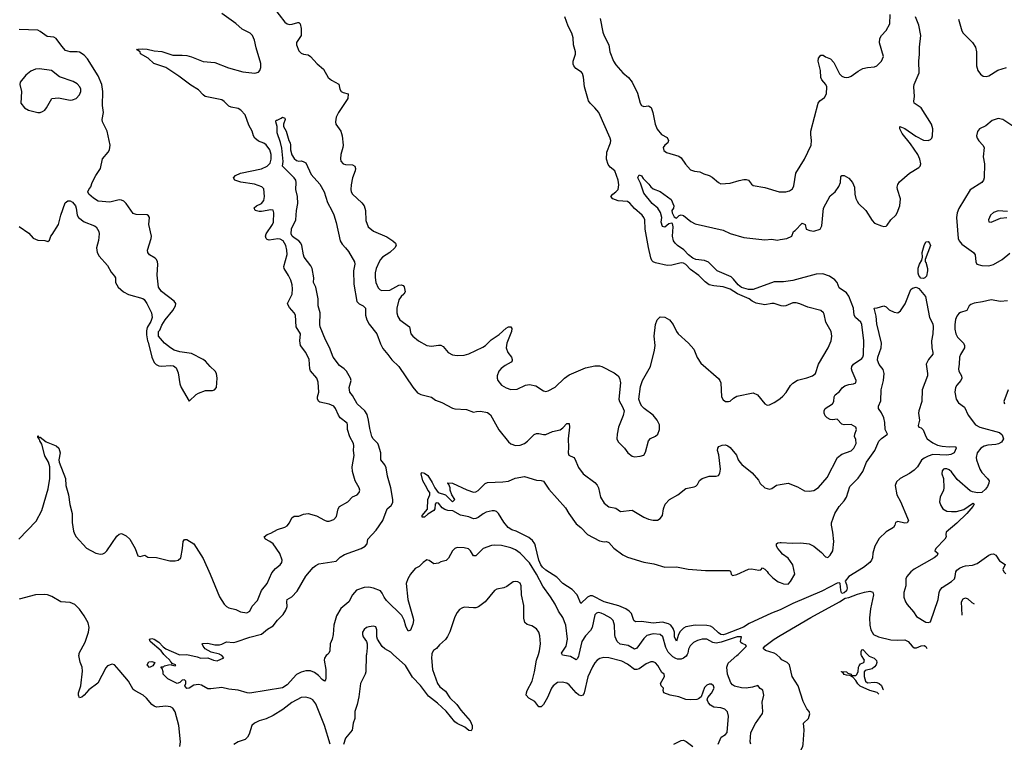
# Model space of a CAD drawing. Header units: inches. Extents: x 1384664 to 1536621, y 460766 to 646467.
# Tile 267 of 488: x 1503476 to 1511923, y 509246 to 515446. Entities that reach past the tile are written whole.
import ezdxf

# ---------------------------------------------------------------- set-up
doc = ezdxf.new("R2010")
doc.units = ezdxf.units.IN
doc.header["$MEASUREMENT"] = 0
for name, color, linetype in [('B5500', 7, 'Continuous'), ('B5501', 7, 'Continuous'), ('B5510', 7, 'Continuous'), ('B5511', 7, 'Continuous')]:
    doc.layers.add(name, color=color, linetype=linetype)

msp = doc.modelspace()

# ---------------------------------------------------------------- linework, layer by layer
at = {"layer": 'B5500', "color": 5}
for points, elevation in [([(1504850.9, 509209.1), (1504855, 509250), (1504840.6, 509390), (1504810, 509507.6), (1504790, 509538.3), (1504770, 509551.1), (1504730, 509556.8), (1504650, 509548.6), (1504630, 509555.1), (1504610, 509569.7), (1504564.2, 509624.2), (1504535.4, 509650), (1504466.5, 509686.5), (1504450, 509699.7), (1504407.8, 509770), (1504330, 509866.4), (1504290, 509909.7), (1504270, 509916.9), (1504230, 509903.5), (1504213.7, 509886.3), (1504146.9, 509753.1), (1504070, 509696.4), (1504030, 509649.8), (1504010, 509633), (1503988.2, 509628.2), (1503978.9, 509650), (1503980.4, 509670), (1503999.2, 509730), (1504015.6, 509855.6), (1504013, 509890), (1503994.2, 509934.2), (1503983.5, 509990), (1503985.2, 510000)], 680), ([(1506116.2, 510000), (1506104.4, 509990), (1506091.3, 509968.7), (1506089.3, 509950), (1506103.5, 509870), (1506103.4, 509796.6), (1506098.7, 509781.3), (1506090, 509772), (1506070, 509785.4), (1506040.3, 509820.3), (1506004.6, 509844.6), (1505970, 509858.2), (1505930, 509859.4), (1505890, 509849.1), (1505851.2, 509828.8), (1505770, 509740.3), (1505730, 509714.4), (1505450, 509667.3), (1505426.6, 509670), (1505350, 509692.4), (1505270, 509701.1), (1505210, 509715.1), (1505115.9, 509704.1), (1505090, 509706), (1505035.9, 509735.9), (1505010, 509740.7), (1504970, 509737.2), (1504930, 509709.3), (1504910, 509706.6), (1504893.2, 509730), (1504901.2, 509750), (1504902, 509770), (1504890, 509782), (1504870, 509778), (1504850, 509758), (1504826, 509750), (1504748, 509790), (1504708, 509830), (1504708, 509850), (1504698, 509878), (1504687.3, 509892.7), (1504710, 509894), (1504718, 509902), (1504751.3, 509911.3), (1504774, 509914), (1504774, 509910), (1504810, 509902), (1504814, 509910), (1504782, 509922), (1504782, 509930), (1504773.4, 509933.4), (1504764.5, 509950), (1504725.4, 509985.4), (1504713.7, 510000)], 660), ([(1504841.9, 510000), (1504850, 509996.5), (1504910, 509998.7), (1504999.5, 509979.5), (1505030, 509968.4), (1505090, 509970.8), (1505138.8, 509950), (1505170, 509944.6), (1505228, 509970), (1505209.2, 509990), (1505193.2, 510000)], 660), ([(1506449.8, 510000), (1506448.4, 509990), (1506445.7, 509850), (1506440.3, 509830), (1506399, 509750), (1506385.1, 509634.9), (1506372.2, 509570), (1506352.2, 509510), (1506350.4, 509449.6), (1506337.3, 509410), (1506328.4, 509350), (1506270, 509281.2), (1506253.7, 509226.3)], 680), ([(1507012.3, 510000), (1507010.2, 509970), (1507016.6, 509870), (1507060.9, 509750), (1507081.7, 509721.7), (1507130, 509684.7), (1507167, 509627), (1507226.2, 509570), (1507261.3, 509521.3), (1507341.3, 509430), (1507358.7, 509390), (1507357.6, 509362.4), (1507350, 509345.2), (1507330, 509346), (1507295.6, 509375.6), (1507230, 509407.6), (1507210, 509422.7), (1507134.6, 509514.6), (1507060.6, 509580.6), (1506981.8, 509641.8), (1506913.8, 509733.8), (1506844.9, 509804.9), (1506785.3, 509905.3), (1506680.6, 510000)], 680), ([(1509469.7, 509230.3), (1509493, 509290), (1509530, 509313.4), (1509546.6, 509330), (1509558, 509470), (1509547.2, 509507.2), (1509527, 509530), (1509490, 509542.7), (1509430, 509547.6), (1509403.3, 509563.3), (1509384.7, 509584.7), (1509374.5, 509610), (1509378.4, 509630), (1509411.2, 509668.8), (1509432.9, 509710), (1509429.5, 509730), (1509410, 509745.6), (1509390, 509744.7), (1509370, 509735.8), (1509350, 509716.3), (1509323.2, 509636.8), (1509300.7, 509619.3), (1509285.9, 509614.1), (1509230, 509610.5), (1509190, 509614.3), (1509130, 509635), (1509056, 509650), (1509002, 509670), (1508997.2, 509690), (1508999, 509710), (1508979, 509730), (1508972.3, 509750), (1509006.6, 509810), (1509005.2, 509830), (1508985.7, 509845.7), (1508950, 509906.3), (1508930, 509926.9), (1508910, 509936.4), (1508890, 509936), (1508850, 509918), (1508790, 509875.2), (1508770, 509869.9), (1508750, 509871.4), (1508690, 509916.8), (1508640.8, 509940.8), (1508530, 509971.3), (1508486.1, 509973.9), (1508453.5, 509966.5), (1508430.3, 509950), (1508411.4, 509928.6), (1508390, 509893), (1508351.3, 509808.7), (1508319, 509670), (1508310, 509649.8), (1508290, 509645.8), (1508270, 509653.2), (1508249, 509670), (1508190, 509740.5), (1508170, 509754.7), (1508130, 509763.1), (1508090, 509758.5), (1508052.9, 509730), (1508038.9, 509710), (1508003.3, 509630), (1507970, 509571.1), (1507950, 509549.7), (1507930, 509551.3), (1507895.1, 509595.1), (1507844, 509624), (1507821.7, 509650), (1507822.7, 509670), (1507830.8, 509690), (1507872, 509770), (1507893.8, 509850), (1507909.8, 509950), (1507926.3, 510000)], 680), ([(1508274.1, 510000), (1508270, 509982.7), (1508258.4, 509961.6), (1508250, 509954.7), (1508201.3, 509981.3), (1508133.3, 509993.3), (1508129.7, 510000)], 660), ([(1509203, 510000), (1509194.7, 509985.3), (1509170, 509966.8), (1509150, 509960.4), (1509120.5, 509960.5), (1509104.5, 509964.5), (1509080.1, 509980.1), (1509060.6, 510000)], 660), ([(1509747.3, 509230), (1509743.6, 509250), (1509750, 509330.7), (1509790, 509408.2), (1509847.5, 509492.5), (1509850.9, 509510), (1509845, 509590), (1509859.6, 509650), (1509852.5, 509692.5), (1509830, 509709), (1509810, 509732.3), (1509762, 509718), (1509710, 509710.8), (1509670, 509713.6), (1509608.6, 509728.6), (1509590, 509738.7), (1509576.1, 509756.1), (1509549.9, 509829.9), (1509542.2, 509890), (1509555, 509925), (1509630, 509989.5), (1509640.7, 510000)], 660), ([(1510000, 509969.4), (1509970, 509998.8), (1509968, 510000)], 640), ([(1506138.5, 509230), (1506090, 509389.6), (1506015.8, 509575.8), (1505990, 509609.6), (1505970, 509621.3), (1505930, 509632.8), (1505890, 509629.7), (1505810, 509588.5), (1505733.9, 509526.1), (1505650, 509476.8), (1505590, 509447.2), (1505529, 509431), (1505489.1, 509410.9), (1505468.7, 509390), (1505444, 509316), (1505430.2, 509289.8), (1505410, 509271.3), (1505350, 509249.6), (1505311.6, 509228.4)], 680), ([(1509089.5, 509230.5), (1509150, 509262), (1509170, 509264.6), (1509192.9, 509252.9), (1509250, 509210.5)], 680)]:
    msp.add_lwpolyline(points, dxfattribs=dict(at, elevation=elevation))
at = {"layer": 'B5500', "color": 5, "elevation": 660}
msp.add_lwpolyline([(1504590, 509888.7), (1504568.7, 509910), (1504584, 509936), (1504610, 509938), (1504634, 509930), (1504616.9, 509903.1)], close=True, dxfattribs=at)
at = {"layer": 'B5501', "color": 5}
for points, elevation in [([(1503469.5, 510990), (1503617.2, 511142.8), (1503664.5, 511235.5), (1503719, 511421), (1503733.7, 511510), (1503734, 511610), (1503723.1, 511650), (1503690, 511703.5), (1503664.2, 511804.2), (1503647.3, 511832.7), (1503645.1, 511845.1), (1503637.2, 511850), (1503639, 511859), (1503630, 511862), (1503630, 511876), (1503641, 511861), (1503650, 511862.8), (1503703.8, 511823.8), (1503790, 511790.5), (1503810.4, 511770), (1503822.4, 511730), (1503812.4, 511670), (1503814.9, 511650), (1503868.1, 511510), (1503871.4, 511448.6), (1503893.2, 511370), (1503905.5, 511285.5), (1503926.4, 511210), (1503926.7, 511133.3), (1503938.3, 511058.3), (1503948.2, 511030), (1503960.9, 511010), (1504050, 510912), (1504130, 510867.6), (1504170, 510860.3), (1504190, 510863.1), (1504207.3, 510872.7), (1504222.4, 510890), (1504310, 511013.4), (1504330, 511033), (1504350, 511036.3), (1504390, 511018.8), (1504420.7, 510990), (1504467.3, 510910), (1504490, 510846), (1504510, 510841), (1504550, 510850.7), (1504576, 510836), (1504650, 510832.4), (1504764.2, 510804.2), (1504810, 510802.3), (1504836, 510810), (1504858, 510830), (1504872.3, 510910), (1504877.2, 510970), (1504890, 510986), (1504910, 510986.8), (1504970.7, 510950), (1505050, 510822), (1505111.2, 510690), (1505190, 510494.9), (1505230, 510432.4), (1505250, 510410.4), (1505270, 510399.5), (1505330, 510386.4), (1505370, 510365.5), (1505423.5, 510356.5), (1505449.8, 510370.2), (1505470, 510414), (1505516.3, 510463.7), (1505550, 510547.9), (1505598, 510610), (1505639.7, 510700.3), (1505670, 510736.4), (1505709.6, 510770), (1505725.6, 510790), (1505726.3, 510810), (1505706.5, 510866.5), (1505650, 510949.2), (1505622.7, 510970), (1505584.5, 510990), (1505574, 511010), (1505599.5, 511030), (1505630, 511041), (1505687.7, 511072.3), (1505750, 511092.8), (1505770, 511103.7), (1505791.8, 511128.2), (1505810, 511171.8), (1505830, 511185.5), (1505870, 511186.5), (1505910, 511203.2), (1505950, 511209.1), (1506023, 511190), (1506090, 511151.6), (1506110, 511144.9), (1506130, 511144.4), (1506170, 511157), (1506195.1, 511184.9), (1506207.8, 511250), (1506220.8, 511270), (1506291.6, 511310), (1506330, 511353.4), (1506370, 511370.5), (1506389.5, 511390), (1506393.3, 511410), (1506388, 511430), (1506354.3, 511490), (1506329.7, 511570), (1506327.6, 511610), (1506345.8, 511705.8), (1506339.2, 511750), (1506342.4, 511790), (1506339.5, 511810), (1506307.1, 511867.1), (1506287.2, 511930), (1506289.3, 511970), (1506284.1, 511984.1), (1506225.4, 512030), (1506210, 512052), (1506186.2, 512110), (1506171.1, 512131.1), (1506130, 512147.2), (1506050, 512165.6), (1506041.6, 512170), (1506029.8, 512189.8), (1506031.1, 512210), (1506043.6, 512250), (1506036.9, 512336.9), (1506024.5, 512370), (1505972, 512432), (1505966, 512450), (1505959.1, 512530), (1505929.6, 512590), (1505886.3, 512650), (1505879.7, 512690), (1505884.5, 512750), (1505848.7, 512810), (1505842, 512910), (1505830.9, 512930.9), (1505790, 512977), (1505778, 512998), (1505774.7, 513010), (1505812.2, 513090), (1505815.8, 513135.8), (1505812.2, 513172.2), (1505801.3, 513210), (1505782.6, 513250), (1505744.2, 513310), (1505742, 513330), (1505769.8, 513430.2), (1505767.8, 513470), (1505757.8, 513510), (1505735.3, 513550), (1505710, 513563.5), (1505690, 513565.2), (1505615.1, 513555.1), (1505599.5, 513559.5), (1505589.3, 513570), (1505585.1, 513590), (1505591.2, 513610), (1505646, 513690), (1505654.2, 513710), (1505657.4, 513790), (1505651.3, 513811.3), (1505630, 513815.6), (1505550, 513799.1), (1505530, 513799.1), (1505496, 513810), (1505488.5, 513831.5), (1505507, 513850), (1505549.7, 513870), (1505570, 513895.5), (1505576.8, 513930), (1505570, 513996), (1505552.7, 514012.7), (1505490, 514036.1), (1505373.5, 514053.5), (1505330, 514066), (1505320.9, 514070), (1505309.3, 514090), (1505326.6, 514110), (1505369.4, 514130), (1505550, 514165.5), (1505600.3, 514190), (1505623.5, 514216.5), (1505634.2, 514250), (1505633.3, 514290), (1505620.5, 514330), (1505590, 514372.9), (1505570, 514387.6), (1505524.4, 514404.4), (1505493.7, 514430), (1505482.2, 514450), (1505470.9, 514490), (1505442.3, 514542.3), (1505411.2, 514630), (1505373.8, 514670), (1505350, 514684.4), (1505290, 514695), (1505270, 514703.9), (1505230, 514745.6), (1505210, 514757.8), (1505067.9, 514787.9), (1505050, 514800.7), (1505010, 514843.6), (1504945.3, 514885.3), (1504842.3, 514962.3), (1504730, 515035.6), (1504625.2, 515070), (1504576.6, 515116.6), (1504513.6, 515153.6), (1504508, 515170), (1504478, 515190), (1504490, 515194.8), (1504530, 515196.4), (1504570, 515193.4), (1504630, 515179.7), (1504694.5, 515174.5), (1504790, 515141.7), (1504870, 515143.2), (1504910, 515138.6), (1504950, 515127.9), (1505050, 515086.7), (1505150, 515080.4), (1505267.6, 515032.4), (1505390, 515000.3), (1505491.8, 514988.2), (1505523.3, 514996.7), (1505535.1, 515010), (1505544, 515036), (1505543.9, 515070), (1505503.8, 515203.8), (1505490.4, 515270), (1505472.1, 515310), (1505452, 515330), (1505383.9, 515363.9), (1505330, 515413.1), (1505210, 515499.8)], 680), ([(1505654.2, 515550), (1505750, 515423.9), (1505770, 515410.2), (1505790, 515405.6), (1505812.6, 515407.4), (1505862, 515422), (1505870, 515422), (1505882, 515410), (1505891.7, 515371.7), (1505890.3, 515310), (1505850.7, 515250), (1505850.8, 515230), (1505870, 515178.8), (1505890, 515159.1), (1505910, 515150.7), (1505950, 515143.8), (1505971.8, 515131.8), (1506027.3, 515067.3), (1506082, 515022), (1506123, 514950), (1506150, 514926.7), (1506213.3, 514893.3), (1506223, 514850), (1506234.8, 514830), (1506250, 514821.6), (1506294, 514810), (1506290.3, 514770), (1506210, 514649.3), (1506192, 514610), (1506186, 514570), (1506188.6, 514548.6), (1506230, 514490.7), (1506243.7, 514450), (1506250.2, 514369.8), (1506248.5, 514350), (1506230.4, 514290), (1506228.3, 514251.7), (1506232.3, 514232.3), (1506251, 514210), (1506270, 514204.6), (1506330, 514201.3), (1506350.4, 514190), (1506357, 514170), (1506353.4, 514150), (1506332.4, 514090), (1506318.5, 514030), (1506316, 513990), (1506319.5, 513970), (1506330.4, 513950), (1506410, 513875.6), (1506431.3, 513850), (1506441.5, 513810), (1506444.4, 513724.4), (1506466, 513670), (1506510, 513632.2), (1506624.3, 513584.3), (1506678, 513550), (1506700.4, 513530), (1506704.9, 513510), (1506693.4, 513490), (1506650.3, 513450), (1506588.8, 513410), (1506570.3, 513390), (1506559.6, 513370), (1506535.3, 513310), (1506526.3, 513273.7), (1506525.7, 513234.3), (1506532.3, 513190), (1506550, 513146.4), (1506567.8, 513127.8), (1506583.5, 513123.5), (1506650, 513126.6), (1506730, 513167.8), (1506750, 513171.1), (1506765.2, 513165.2), (1506774.5, 513154.5), (1506783.6, 513110), (1506772.9, 513090), (1506749.6, 513070.4), (1506730, 513043.6), (1506712.2, 512972.2), (1506711.3, 512930), (1506720.4, 512900.4), (1506738.4, 512870), (1506819.3, 512810), (1506830.3, 512750.3), (1506848.4, 512730), (1506898, 512690), (1506970, 512651.8), (1507010, 512645.3), (1507070, 512654.9), (1507090, 512652.2), (1507110, 512641.3), (1507152.1, 512592.1), (1507190, 512571.7), (1507230, 512565.7), (1507290, 512568.8), (1507330, 512579.5), (1507450, 512636.5), (1507471.5, 512650), (1507520.5, 512699.5), (1507590, 512745.7), (1507650, 512799.3), (1507670, 512810.8), (1507690, 512811.3), (1507697.1, 512797.1), (1507695.3, 512770), (1507655.3, 512670), (1507650.4, 512630.4), (1507663, 512590), (1507694.6, 512550), (1507702.3, 512530), (1507700, 512520), (1507693.4, 512506.6), (1507641.2, 512478.8), (1507606.5, 512453.5), (1507586.4, 512430), (1507571.8, 512390), (1507572, 512370), (1507578.8, 512350), (1507610, 512310.3), (1507650, 512286.5), (1507690, 512274), (1507742.5, 512277.5), (1507816, 512310), (1507850, 512316.5), (1507904, 512304), (1507970, 512261.1), (1507990, 512257.4), (1508010, 512261.7), (1508070, 512293.8), (1508150.4, 512369.6), (1508190, 512397.8), (1508330, 512458.7), (1508410, 512475.8), (1508450, 512477.1), (1508470, 512470.5), (1508575.5, 512415.5), (1508610, 512391.3), (1508622.8, 512370), (1508630.7, 512330), (1508616, 512190), (1508621, 512170), (1508646, 512130), (1508661, 512090), (1508654, 512050), (1508612.4, 511950), (1508601.6, 511890), (1508600.4, 511850), (1508610, 511824), (1508664.9, 511770), (1508694, 511730), (1508730, 511700.7), (1508750, 511695.5), (1508800.1, 511699.9), (1508830, 511710.8), (1508843.8, 511736.2), (1508870, 511833.4), (1508887.6, 511852.4), (1508930, 511874), (1508949.6, 511890), (1508965.6, 511930), (1508965.1, 511970), (1508944.2, 512010), (1508910, 512051.8), (1508832.7, 512110), (1508812.7, 512130), (1508800.9, 512150), (1508789.2, 512190), (1508801.5, 512298.5), (1508819.3, 512350), (1508886.6, 512470), (1508922.9, 512610), (1508927.3, 512650), (1508920.7, 512730), (1508929.6, 512830.4), (1508944, 512870), (1508970, 512898), (1509010, 512894.8), (1509050.7, 512870), (1509082, 512830), (1509110, 512771), (1509124.9, 512750), (1509214.8, 512670), (1509259, 512619), (1509288.6, 512548.6), (1509320.3, 512500.3), (1509470, 512367.3), (1509483, 512350), (1509490.5, 512330), (1509496.3, 512210), (1509510, 512184.9), (1509530, 512170.6), (1509558, 512170), (1509570, 512173.4), (1509601, 512199), (1509630, 512215.5), (1509770, 512244.9), (1509806.4, 512226.4), (1509870, 512151), (1509890, 512138.8), (1509910, 512140.7), (1509950, 512160.5), (1509990, 512186.4), (1510000, 512195.1)], 680), ([(1510000, 512993.1), (1509950, 513009.8), (1509930, 513011.1), (1509870, 512998.3), (1509794, 513014), (1509759, 513030), (1509733.2, 513050), (1509633.1, 513093.1), (1509570, 513134.2), (1509510, 513154.7), (1509430, 513162), (1509390, 513172.7), (1509355.9, 513195.9), (1509301.2, 513250), (1509230, 513303.6), (1509190, 513345.1), (1509170, 513358), (1509150, 513360.3), (1509070, 513339.8), (1509030, 513335.8), (1508930, 513358.7), (1508910, 513367.3), (1508899.7, 513379.7), (1508890, 513402), (1508870.9, 513490.9), (1508841.5, 513650), (1508838.9, 513730), (1508831.1, 513750), (1508816.3, 513770), (1508750, 513826.6), (1508710, 513872.4), (1508690, 513886.2), (1508610, 513892.3), (1508565.6, 513910), (1508546.6, 513930), (1508563.7, 513950), (1508591.8, 513968.2), (1508609.8, 513990), (1508615.8, 514030), (1508609.8, 514069.8), (1508582, 514150), (1508541.6, 514181.6), (1508523.6, 514203.6), (1508509.2, 514249.2), (1508514.5, 514310), (1508543.4, 514390), (1508546.8, 514410), (1508543.1, 514430), (1508444.1, 514650), (1508411.6, 514690), (1508369, 514729), (1508357.2, 514750), (1508320.9, 514870), (1508312.1, 514952.1), (1508303.3, 514983.3), (1508294.8, 514994.8), (1508246.5, 515026.5), (1508229.4, 515049.4), (1508225.2, 515065.2), (1508225.6, 515090), (1508244.4, 515150), (1508244.6, 515170), (1508227.7, 515230), (1508224.3, 515290), (1508212.2, 515330), (1508182.7, 515390), (1508153.8, 515470)], 680), ([(1508455.5, 515455.5), (1508478.2, 515338.2), (1508489.1, 515309.1), (1508531.4, 515231.4), (1508540.3, 515170), (1508570.3, 515090), (1508590, 515058), (1508651.5, 514991.5), (1508699.3, 514950), (1508730.2, 514910.2), (1508776.5, 514816.5), (1508798, 514730), (1508810, 514710.8), (1508830, 514700.5), (1508870, 514707.7), (1508893, 514693), (1508908.4, 514650), (1508928.2, 514550), (1508946.1, 514506.1), (1508981.8, 514461.8), (1509030, 514436), (1509042.8, 514410), (1509036, 514390), (1509010.7, 514369.3), (1508996, 514350), (1509003.4, 514323.4), (1509026.2, 514306.2), (1509130, 514276.4), (1509150, 514261.3), (1509186.9, 514206.9), (1509230, 514159), (1509266.3, 514146.3), (1509310, 514140.3), (1509344.2, 514124.2), (1509390, 514110.3), (1509416.2, 514096.2), (1509470, 514048.4), (1509490, 514039.3), (1509570, 514043.7), (1509650, 514067), (1509690, 514075.3), (1509710, 514074.4), (1509728.4, 514068.4), (1509755.2, 514035.2), (1509770, 514024), (1509870, 514005.5), (1509990.5, 513970.5), (1510000, 513970.1)], 680), ([(1503470, 513670.8), (1503554.2, 513614.2), (1503590.6, 513570.6), (1503630, 513554.8), (1503691.3, 513551.3), (1503718, 513542), (1503730, 513554), (1503742, 513590), (1503755.5, 513604.5), (1503809.3, 513690), (1503829.2, 513770), (1503864.7, 513875.3), (1503890, 513891.3), (1503910, 513891.3), (1503930, 513882), (1503954, 513850), (1503960.7, 513830), (1503967.7, 513770), (1503980.7, 513750), (1504030, 513710.6), (1504118.8, 513678.8), (1504130.8, 513670), (1504144, 513650), (1504153.4, 513630), (1504156.3, 513610), (1504150.6, 513550.6), (1504135.3, 513490), (1504141.3, 513450), (1504158.6, 513418.6), (1504230, 513337.3), (1504260.6, 513280.6), (1504290, 513246), (1504298, 513230), (1504299.1, 513190), (1504320.7, 513150), (1504366.8, 513110), (1504408.6, 513088.6), (1504533, 513053), (1504544.9, 513044.9), (1504567.3, 513010), (1504606, 512930), (1504611, 512890), (1504602, 512858), (1504570, 512806), (1504563.5, 512776.5), (1504563.5, 512743.5), (1504571.3, 512690), (1504578.5, 512678.5), (1504610.8, 512550), (1504630, 512506), (1504646.7, 512486.7), (1504670, 512476.3), (1504693.4, 512473.4), (1504770, 512480.5), (1504795.5, 512475.5), (1504818.4, 512458.4), (1504836.7, 512416.7), (1504850, 512321), (1504862.4, 512290), (1504930, 512174), (1504989, 512230), (1505010, 512240.7), (1505070, 512264.9), (1505130, 512265.5), (1505148, 512270), (1505163.7, 512290), (1505169.6, 512370.4), (1505164.2, 512410), (1505151.9, 512431.9), (1505109.7, 512469.7), (1505070, 512515.1), (1505050, 512529.6), (1504950, 512580.9), (1504850, 512596), (1504802, 512610), (1504769.6, 512629.6), (1504719, 512670), (1504668, 512730), (1504668, 512770), (1504678, 512782), (1504695.5, 512824.5), (1504725.2, 512870), (1504790, 512951), (1504812.7, 512990), (1504816, 513010), (1504801.2, 513030), (1504692.9, 513112.9), (1504666, 513150), (1504654.7, 513254.7), (1504661.6, 513350), (1504658.4, 513370), (1504649.6, 513389.6), (1504639.3, 513399.3), (1504589.4, 513430), (1504576.2, 513450), (1504571.8, 513470), (1504604.5, 513570), (1504606.6, 513590), (1504583.7, 513690), (1504589, 513750), (1504582, 513762), (1504570, 513772), (1504474, 513774), (1504450, 513782.7), (1504389.2, 513870), (1504370, 513889.2), (1504350, 513898), (1504330, 513899.5), (1504250, 513880.9), (1504149.4, 513889.4), (1504110, 513914), (1504069.6, 513949.6), (1504061.2, 513970), (1504069.3, 513990), (1504086.5, 514013.5), (1504098, 514050), (1504129.8, 514110.2), (1504169.7, 514170), (1504187, 514253), (1504235.1, 514310), (1504246.6, 514330), (1504252, 514370), (1504225.4, 514490), (1504186.6, 514570), (1504183.7, 514590), (1504195.1, 514650), (1504186, 514710), (1504189.8, 514830.2), (1504181.1, 514890), (1504150, 514964.2), (1504058.5, 515110), (1504030, 515142.8), (1503990, 515167.5), (1503968.1, 515171.9), (1503910, 515170.8), (1503870, 515183.1), (1503837.9, 515217.9), (1503790, 515286.3), (1503770, 515296), (1503710, 515302.4), (1503650, 515346.3), (1503630, 515355.4), (1503470, 515362.6)], 720), ([(1505193.2, 510000), (1505190, 510002), (1505118.9, 510018.9), (1505067, 510047), (1505049, 510070), (1505042, 510090), (1505045.6, 510094.4), (1505090, 510096.4), (1505150, 510081.3), (1505190, 510082), (1505210, 510087), (1505250, 510108.5), (1505310, 510101.7), (1505333.2, 510106.8), (1505450.9, 510149.1), (1505550, 510175.3), (1505603.1, 510216.9), (1505650, 510244.6), (1505687.4, 510292.6), (1505736.5, 510343.5), (1505760.2, 510379.8), (1505770.9, 510410), (1505766.9, 510453.1), (1505769.6, 510470), (1505810, 510494.6), (1505856.1, 510543.9), (1505930, 510670.4), (1505993.6, 510746.4), (1506015.8, 510764.2), (1506043.3, 510776.7), (1506190, 510801.3), (1506225.8, 510834.2), (1506261.7, 510858.3), (1506405.2, 510910), (1506439.5, 510930), (1506458, 510950), (1506463.7, 510990), (1506534.7, 511065.3), (1506591.2, 511148.8), (1506629, 511250), (1506662.7, 511277.3), (1506677, 511303), (1506678.1, 511330), (1506659.7, 511430), (1506632.1, 511530), (1506619.7, 511599.7), (1506607.8, 511627.8), (1506573.3, 511670), (1506574.9, 511730), (1506555.5, 511795.5), (1506547.8, 511810), (1506509.1, 511850), (1506498.3, 511870), (1506478.6, 511938.6), (1506469, 512010), (1506457.3, 512057.3), (1506437, 512090), (1506371.3, 512150), (1506330, 512222.2), (1506308.4, 512250), (1506303.1, 512290), (1506319.7, 512350), (1506314.3, 512370), (1506279, 512430), (1506260.5, 512450), (1506220.4, 512480.4), (1506165.5, 512550), (1506133.8, 512633.8), (1506099.5, 512699.5), (1506054.7, 512810), (1506050.4, 512830.4), (1506054.1, 512930), (1506037.1, 512990), (1506035.7, 513050), (1506017.5, 513150), (1505997.4, 513190), (1505999.3, 513230), (1505985.9, 513310), (1505974.6, 513334.6), (1505916.9, 513410), (1505909.9, 513430), (1505897.7, 513510), (1505888.7, 513528.7), (1505869.6, 513549.6), (1505830, 513573.7), (1505813.2, 513590), (1505805, 513610), (1505807.9, 513652.1), (1505846.3, 513730), (1505849.7, 513810), (1505861.1, 513870), (1505859.7, 513930), (1505844, 513990), (1505847.1, 514050), (1505843.5, 514070), (1505831.1, 514090), (1505729.8, 514190), (1505735.4, 514230), (1505724.1, 514344.1), (1505713.5, 514393.5), (1505685.4, 514474.6), (1505684.5, 514530), (1505672.7, 514570), (1505675.3, 514584.7), (1505684.7, 514584.7), (1505719.1, 514600.9), (1505730, 514610.8), (1505750, 514602), (1505752.7, 514590), (1505738, 514550), (1505739.3, 514530), (1505761.7, 514490), (1505784.2, 514410), (1505795.3, 514390), (1505800.2, 514370), (1505800.3, 514330), (1505810, 514286.8), (1505830, 514256), (1505850, 514238), (1505870, 514231.3), (1505890, 514234.8), (1505909.2, 514230.8), (1505930, 514217.3), (1505977.3, 514117.3), (1506050, 514035.3), (1506088.9, 513970), (1506118, 513878), (1506154.9, 513810), (1506170, 513771), (1506190, 513704.7), (1506224.2, 513550), (1506241.6, 513521.6), (1506272.2, 513490), (1506296.3, 513456.3), (1506347.4, 513367.4), (1506351.2, 513350), (1506341, 513290), (1506343.8, 513176.2), (1506369.5, 513029.5), (1506388.1, 513008.1), (1506423.8, 512990), (1506442.6, 512970), (1506442.8, 512910), (1506454, 512870), (1506474.2, 512834.2), (1506538.5, 512750), (1506570, 512664), (1506590, 512623.8), (1506634.2, 512574.2), (1506667.7, 512527.7), (1506727.2, 512470), (1506850, 512293), (1506890, 512243.8), (1506918, 512230), (1507008.5, 512208.5), (1507042.6, 512182.6), (1507097.2, 512162.8), (1507190, 512114.4), (1507210, 512108.2), (1507310, 512100.5), (1507370, 512078), (1507394.6, 512085.4), (1507430, 512086), (1507490, 512076.3), (1507516.3, 512056.3), (1507586.4, 511926.4), (1507670, 511824.9), (1507690, 511807.4), (1507730, 511794), (1507770, 511794.9), (1507805.6, 511810), (1507833.3, 511830), (1507890, 511886), (1507910, 511896.4), (1507930, 511897.1), (1507970, 511886), (1507990, 511886.7), (1508047.7, 511912.3), (1508112.9, 511927.1), (1508135.6, 511944.4), (1508170, 511982.8), (1508190, 511982), (1508194, 511950), (1508180.4, 511850), (1508184, 511776), (1508180.7, 511730), (1508186.8, 511710), (1508230, 511690.7), (1508239.5, 511679.5), (1508270, 511604), (1508310, 511550.5), (1508410, 511476.4), (1508430, 511453), (1508441.1, 511430), (1508458.9, 511350), (1508490, 511298.4), (1508530, 511265.7), (1508590, 511253.7), (1508630, 511226.4), (1508730, 511237.1), (1508830, 511178.4), (1508870, 511160.4), (1508910, 511150.7), (1508949.1, 511150.9), (1508970, 511166), (1508990, 511192), (1508998.4, 511250), (1509012.3, 511290), (1509050, 511330.6), (1509121.2, 511370), (1509190, 511424), (1509263.2, 511436.8), (1509277, 511443), (1509290, 511458), (1509307.2, 511492.8), (1509330, 511510.7), (1509390, 511530.6), (1509450, 511530.6), (1509470, 511534.8), (1509483.6, 511556.4), (1509487.6, 511590), (1509473.6, 511713.6), (1509464, 511750), (1509465.2, 511770), (1509474.6, 511785.4), (1509503.1, 511796.9), (1509530, 511798), (1509550, 511791), (1509570, 511776), (1509626.8, 511710), (1509640.5, 511670), (1509653, 511650), (1509670.6, 511630), (1509759.2, 511559.2), (1509814.1, 511494.1), (1509830, 511468), (1509870, 511430.6), (1509910, 511419.1), (1509930, 511424), (1509970, 511452.7), (1510000, 511457.4)], 660), ([(1510000, 513197.1), (1509950, 513196.2), (1509770, 513132), (1509730, 513129.9), (1509668.4, 513148.4), (1509640.7, 513170), (1509600.4, 513220.4), (1509578.7, 513238.7), (1509461.2, 513290), (1509385.5, 513365.5), (1509350, 513378.7), (1509277.4, 513390), (1509250, 513401.3), (1509212.9, 513430), (1509172.7, 513472.7), (1509119.2, 513510), (1509099.7, 513530), (1509086.2, 513550), (1509075.3, 513590), (1509083.1, 513670), (1509076.9, 513696.9), (1509070, 513700.9), (1509044.2, 513695.8), (1509010, 513667), (1508990, 513672.7), (1508979.7, 513710), (1508985.7, 513750), (1508973.2, 513793.2), (1508949.5, 513829.5), (1508903.6, 513870), (1508830, 513958.4), (1508803.5, 514043.5), (1508779.7, 514090), (1508780.7, 514099.3), (1508790, 514116.3), (1508810, 514105.5), (1508824.5, 514084.5), (1508874.6, 514034.6), (1508890, 514010.8), (1508910, 513994.8), (1508970, 513970.8), (1509064.5, 513904.5), (1509087.3, 513850), (1509084, 513830), (1509070.8, 513810), (1509073.4, 513790), (1509090, 513754.8), (1509105.2, 513745.2), (1509110, 513744), (1509132.7, 513767.3), (1509150, 513772.2), (1509170, 513767.4), (1509234, 513714), (1509270, 513695.3), (1509510, 513641.3), (1509570, 513611.7), (1509690, 513576), (1509870, 513558.3), (1509930, 513564.4), (1509975.8, 513555.8), (1510000, 513559.9)], 660), ([(1510000, 510382.2), (1509926.7, 510353.3), (1509734.8, 510265.2), (1509685.4, 510234.6), (1509530, 510173.9), (1509510, 510169.4), (1509490, 510171.7), (1509470, 510185.3), (1509423.9, 510230), (1509401.5, 510241.5), (1509370, 510249.1), (1509270, 510251.7), (1509190, 510235.9), (1509170, 510226.2), (1509143.1, 510196.9), (1509129, 510170), (1509110, 510114), (1509093.7, 510150), (1509093.8, 510190), (1509083, 510223), (1509062.8, 510250), (1509041.8, 510261.8), (1508990, 510277.5), (1508910, 510269.1), (1508810, 510281.8), (1508760.4, 510280.4), (1508746, 510290), (1508724.2, 510350), (1508706.2, 510370), (1508676.1, 510390), (1508616.4, 510416.4), (1508490, 510451.8), (1508390, 510501.4), (1508370, 510501.7), (1508348, 510492), (1508290, 510438.4), (1508258, 510510), (1508216.7, 510556.7), (1508136.1, 510610), (1508083.6, 510663.6), (1507990, 510724.2), (1507962.3, 510750), (1507947.7, 510770), (1507930, 510808.6), (1507902.5, 510930), (1507895.2, 510950), (1507876.3, 510976.3), (1507843.4, 511003.4), (1507736.7, 511056.7), (1507698.4, 511070), (1507667.1, 511090), (1507630, 511135.1), (1507582.6, 511210), (1507566.8, 511226.8), (1507550, 511233.3), (1507530, 511233.5), (1507479, 511221), (1507452.8, 511207.2), (1507410, 511174.5), (1507390, 511166.3), (1507370, 511164.7), (1507330, 511180.7), (1507256.3, 511196.3), (1507193.3, 511233.3), (1507150, 511235.6), (1507124.2, 511244.2), (1507099.3, 511259.3), (1507070, 511296.9), (1507050, 511299.7), (1507040.3, 511290), (1507037.8, 511250), (1507030, 511234.5), (1506976.7, 511203.3), (1506950, 511178.4), (1506930, 511178), (1506930, 511193.4), (1506974.1, 511245.9), (1506978.5, 511330), (1506993.6, 511370), (1506994, 511390), (1506977, 511410), (1506969.5, 511430), (1506933.3, 511490), (1506921.2, 511550), (1506923.2, 511556.8), (1506930, 511561), (1506950, 511554.9), (1506976.5, 511536.5), (1507016, 511476), (1507037.1, 511430), (1507066, 511390), (1507130, 511368), (1507190, 511308.5), (1507208.7, 511330), (1507182, 511370), (1507168, 511410), (1507168, 511430), (1507158, 511458), (1507148.4, 511468.4), (1507150, 511471.3), (1507190, 511470.7), (1507312.1, 511412.1), (1507370, 511393), (1507390, 511395.5), (1507410, 511407.7), (1507470, 511468), (1507490, 511475.3), (1507620.1, 511479.9), (1507670, 511488), (1507726.9, 511513.1), (1507805.8, 511525.8), (1507910, 511495.6), (1507950, 511493.1), (1507970, 511485.7), (1508017, 511417), (1508159.2, 511259.2), (1508188.4, 511208.4), (1508250, 511121.6), (1508290, 511088.5), (1508348.5, 511030), (1508450, 510973.7), (1508490, 510965.3), (1508510, 510968.4), (1508530, 510960.5), (1508572.8, 510912.8), (1508650, 510855.3), (1508690, 510835.8), (1508830, 510792.4), (1508917.7, 510777.7), (1509010, 510748.2), (1509110.4, 510750.4), (1509210, 510730.6), (1509360.7, 510720.7), (1509561.6, 510721.6), (1509575.6, 510715.6), (1509579.3, 510690), (1509590, 510678), (1509630, 510686), (1509730, 510730.3), (1509753.1, 510733.1), (1509817, 510723), (1509833.6, 510726.4), (1509850, 510742), (1509870, 510731.3), (1509890, 510711.3), (1509897.3, 510697.3), (1509938, 510658), (1509983.9, 510623.9), (1510000, 510617.7)], 640), ([(1508129.7, 510000), (1508124.4, 510010), (1508164.6, 510070), (1508175, 510130), (1508161.8, 510250), (1508135.7, 510315.7), (1508098.5, 510370), (1508071.3, 510430), (1508030, 510495.1), (1507964.4, 510584.4), (1507911, 510690), (1507850, 510784.8), (1507769.6, 510870), (1507730, 510897.2), (1507690, 510915.6), (1507610, 510936), (1507550, 510938.9), (1507524.9, 510935.1), (1507452.2, 510907.8), (1507390, 510845.1), (1507370, 510847.3), (1507342.6, 510890), (1507325.7, 510905.7), (1507290, 510915.4), (1507230, 510916.3), (1507210, 510909.5), (1507190.5, 510890), (1507154.6, 510825.4), (1507133.5, 510806.5), (1507090, 510794.3), (1507070, 510783.5), (1507030, 510778), (1506990, 510807.3), (1506970, 510811.5), (1506938, 510790), (1506904.1, 510755.9), (1506870, 510737.2), (1506830, 510689.4), (1506807.2, 510650), (1506791.7, 510608.3), (1506804.6, 510470), (1506851.1, 510310), (1506853.4, 510290), (1506850, 510259), (1506830, 510209.3), (1506810, 510199.3), (1506790, 510242.7), (1506774, 510294), (1506753.5, 510333.5), (1506623.2, 510463.2), (1506604.2, 510490), (1506586.6, 510526.6), (1506570, 510545.6), (1506512, 510570), (1506470, 510577.8), (1506430, 510575.2), (1506364.2, 510550), (1506330.3, 510510), (1506300.3, 510450), (1506230, 510392.8), (1506193.2, 510330), (1506171.4, 510251.4), (1506166.5, 510170), (1506156, 510130), (1506138.6, 510090), (1506137.8, 510030), (1506129.1, 510010.9), (1506116.2, 510000)], 660), ([(1510000, 510886.2), (1509979.3, 510910), (1509969.2, 510930), (1509968.7, 510950), (1509981.5, 510958.5), (1510000, 510960.5)], 640), ([(1507926.3, 510000), (1507936.2, 510030), (1507944.6, 510090), (1507939.1, 510159.1), (1507931.2, 510191.2), (1507910, 510220.4), (1507870, 510245.3), (1507830, 510257.7), (1507810, 510275.1), (1507800.8, 510310), (1507800.7, 510420.7), (1507782, 510510), (1507777.6, 510590), (1507770, 510612.7), (1507750, 510623.7), (1507730, 510627), (1507710, 510622), (1507656, 510584), (1507630, 510571.8), (1507570, 510560.5), (1507550, 510549.6), (1507469.2, 510450.8), (1507412.7, 510407.3), (1507390, 510399.7), (1507370, 510398.9), (1507290, 510405.1), (1507270, 510398.4), (1507250, 510384.5), (1507230, 510360.9), (1507210, 510322.7), (1507167.1, 510192.9), (1507146.9, 510153.1), (1507130, 510129.2), (1507078, 510082), (1507050.8, 510050), (1507026, 510034), (1507012.8, 510007.2), (1507012.3, 510000)], 680), ([(1503985.2, 510000), (1503986.9, 510010), (1504036.1, 510103.9), (1504066.2, 510190), (1504072.4, 510230), (1504063.7, 510270), (1504029.2, 510330), (1503990, 510389.8), (1503950, 510428.9), (1503910, 510446.2), (1503830, 510451.7), (1503750, 510497), (1503714.5, 510510), (1503690, 510513.2), (1503610, 510512.4), (1503470, 510473.5)], 680), ([(1509060.6, 510000), (1509040.5, 510020.5), (1509019.9, 510059.9), (1508993.6, 510150), (1508970, 510171.8), (1508910, 510177.8), (1508857.7, 510162.3), (1508830, 510136.9), (1508770, 510054), (1508750, 510044.5), (1508696.7, 510076.7), (1508626.7, 510086.7), (1508602.2, 510110), (1508584.6, 510150), (1508580.7, 510170), (1508580.3, 510250), (1508568.2, 510290), (1508547.6, 510310), (1508490, 510343.9), (1508465.5, 510354.5), (1508441.5, 510358.5), (1508425.4, 510354.6), (1508410, 510339.3), (1508386.3, 510230), (1508373.5, 510206.5), (1508330, 510160.4), (1508299.8, 510110), (1508274.1, 510000)], 660), ([(1506680.6, 510000), (1506659.3, 510019.3), (1506608.3, 510048.3), (1506586.9, 510066.9), (1506546.6, 510130), (1506540.9, 510150), (1506540.9, 510210), (1506530, 510237.2), (1506510, 510243.7), (1506470, 510237.6), (1506451, 510230), (1506430, 510213.2), (1506417.3, 510190), (1506417.3, 510170), (1506424, 510150), (1506450.4, 510110.4), (1506458, 510090), (1506458, 510058), (1506449.8, 510000)], 680), ([(1504713.7, 510000), (1504689.5, 510030), (1504594.5, 510110), (1504590, 510130.8), (1504610, 510138), (1504630, 510131.3), (1504670, 510105.7), (1504705.3, 510065.3), (1504728.9, 510048.9), (1504841.9, 510000)], 660), ([(1509640.7, 510000), (1509711.6, 510070), (1509703.7, 510083.7), (1509674.5, 510094.5), (1509663.6, 510103.6), (1509660.9, 510110), (1509668.7, 510150), (1509631.3, 510150), (1509495, 510105), (1509450, 510096.9), (1509421.9, 510101.9), (1509370, 510131.6), (1509330, 510129.8), (1509290, 510119.3), (1509258.1, 510101.9), (1509226.9, 510073.1), (1509214.2, 510045.8), (1509208.5, 510010), (1509203, 510000)], 660), ([(1509968, 510000), (1509950, 510010.7), (1509874.1, 510034.1), (1509853.7, 510050), (1509869.1, 510070), (1509948.8, 510131.2), (1510000, 510161.3)], 640)]:
    msp.add_lwpolyline(points, dxfattribs=dict(at, elevation=elevation))
at = {"layer": 'B5501', "color": 5, "elevation": 740}
msp.add_lwpolyline([(1503645.6, 515025.6), (1503610, 515021.3), (1503570, 515004.2), (1503527.7, 514970), (1503481, 514910), (1503476, 514890), (1503490.8, 514830), (1503484.7, 514730), (1503518, 514690), (1503550.7, 514670.7), (1503630, 514650.7), (1503650, 514650.7), (1503670, 514657.3), (1503690, 514670.8), (1503706, 514690), (1503750, 514770.6), (1503810, 514776.4), (1503910, 514754.9), (1503930, 514757.6), (1503960.9, 514770), (1503990, 514800.5), (1504001.1, 514830), (1504000.5, 514850), (1503990.8, 514870.8), (1503970, 514894.5), (1503935.4, 514915.4), (1503817, 514957), (1503749.7, 515009.7)], close=True, dxfattribs=at)
at = {"layer": 'B5510', "color": 5}
for points, elevation in [([(1510846.9, 509659.4), (1510832.7, 509672.7), (1510770, 509691.8), (1510687.9, 509727.9), (1510667.9, 509747.9), (1510650, 509777.6), (1510623.6, 509803.6), (1510599, 509819), (1510570, 509820.7), (1510550, 509828.3), (1510542, 509842), (1510525.2, 509850), (1510525.2, 509854.8), (1510570.2, 509850.2), (1510579.9, 509839.9), (1510610.8, 509830), (1510614, 509814), (1510620.9, 509819.1), (1510650, 509819.5), (1510655.4, 509824.6), (1510669.8, 509850), (1510672.2, 509890), (1510677.6, 509902.4), (1510690, 509918), (1510717, 509930), (1510724.7, 509950), (1510696.8, 509990), (1510696.4, 510000)], 620), ([(1510749.4, 510000), (1510764.2, 509984.2), (1510806.9, 509966.9), (1510827.3, 509947.3), (1510828.4, 509930), (1510822.9, 509910), (1510810, 509892.2), (1510790, 509877.2), (1510730, 509861.5), (1510719.7, 509850), (1510719.7, 509810), (1510731.6, 509770), (1510750, 509756.9), (1510810, 509762.6), (1510830, 509760.2), (1510850, 509751.5), (1510870, 509732.9), (1510882.5, 509702.5), (1510886.3, 509696.7)], 620), ([(1510000, 508886.9), (1510001.6, 508890), (1510019.6, 508950), (1510031.8, 508970), (1510050, 508990.3), (1510110, 509017.8), (1510132.2, 509047.8), (1510140.6, 509070), (1510150.8, 509130), (1510193.5, 509210), (1510199.1, 509230), (1510207, 509350), (1510202, 509410), (1510242.7, 509450), (1510254, 509490), (1510249.2, 509510), (1510230, 509532.3), (1510197.5, 509597.5), (1510155, 509730), (1510103, 509810), (1510080.6, 509910), (1510061.1, 509930), (1510014.9, 509954.9), (1510000, 509969.4)], 640)]:
    msp.add_lwpolyline(points, dxfattribs=dict(at, elevation=elevation))
at = {"layer": 'B5511', "color": 5}
for points, elevation in [([(1510000, 513970.1), (1510050, 513968.2), (1510081.6, 513978.4), (1510105.1, 513994.9), (1510118, 514022), (1510134.5, 514130), (1510207.8, 514250), (1510265.1, 514370), (1510269.7, 514410.3), (1510262.3, 514462.3), (1510263.2, 514490), (1510326, 514730), (1510339.6, 514750), (1510381.1, 514778.9), (1510397, 514810), (1510402, 514870), (1510392.1, 514890), (1510357.2, 514930), (1510348.2, 514950), (1510345.2, 515010), (1510326, 515090), (1510330, 515117.3), (1510350, 515142), (1510370, 515142.8), (1510390, 515127.3), (1510431.7, 515111.7), (1510459.6, 515079.6), (1510510, 514980.7), (1510530, 514962), (1510550, 514953), (1510570, 514950.5), (1510590, 514953), (1510610, 514963), (1510670, 515005.7), (1510710, 515027.4), (1510750, 515037), (1510810, 515041.6), (1510829, 515050), (1510870, 515090.7), (1510887.6, 515130), (1510852.5, 515247.5), (1510854.2, 515285.8), (1510869.2, 515310), (1510910, 515353.4), (1510941.1, 515410), (1510943.1, 515490)], 680), ([(1510000, 513559.9), (1510059, 513570), (1510101.2, 513590), (1510114, 513630), (1510130, 513638), (1510190, 513701), (1510214, 513690), (1510224.7, 513650), (1510256.3, 513636.3), (1510290, 513632.7), (1510342.7, 513650), (1510357.5, 513677.5), (1510372, 513830), (1510430, 513934), (1510471.4, 513968.6), (1510504.9, 514015.1), (1510518, 514050), (1510521, 514099), (1510529.7, 514110.3), (1510550, 514108), (1510590, 514086), (1510620.9, 514050), (1510638, 514010), (1510641.5, 513950), (1510650.7, 513910.7), (1510660.5, 513890), (1510673, 513870), (1510735.3, 513810), (1510790, 513722.8), (1510810, 513701), (1510870, 513676.3), (1510890, 513670.7), (1510910, 513674.8), (1510918, 513682), (1510949.3, 513730), (1510991.5, 513770), (1511004.2, 513790), (1511028, 513850), (1511032.7, 513910), (1511005.8, 513990), (1511004.5, 514010), (1511010, 514032.7), (1511025.5, 514054.5), (1511110, 514129), (1511190, 514177.6), (1511201.3, 514190), (1511206, 514210), (1511197.5, 514250), (1511180.6, 514290), (1511119.7, 514379.7), (1511048, 514470), (1511026, 514510), (1511028, 514530), (1511070, 514512.7), (1511165.8, 514445.8), (1511230, 514413.7), (1511270, 514410.4), (1511290, 514418.4), (1511301.6, 514430), (1511307.8, 514450), (1511309.7, 514510), (1511298.5, 514550), (1511211.5, 514690), (1511149.7, 514729.7), (1511145.8, 514745.8), (1511152.9, 514787.1), (1511147.2, 514870), (1511151.5, 514890), (1511194, 514990), (1511189.2, 515090), (1511196.5, 515150), (1511194.8, 515210), (1511206.6, 515310), (1511190, 515399), (1511161.3, 515470)], 660), ([(1511531, 515450), (1511557.8, 515350), (1511570.3, 515330), (1511650.3, 515250), (1511676.1, 515210), (1511684, 515170), (1511684.5, 515050), (1511697.3, 515010), (1511718.5, 514978.5), (1511741.5, 514961.5), (1511770, 514958), (1511790, 514964.5), (1511866.7, 515013.3), (1511943.5, 515036.5)], 660), ([(1512030, 514509.7), (1511910, 514591.2), (1511870, 514599.7), (1511818.7, 514581.3), (1511765.7, 514534.3), (1511711.6, 514508.4), (1511692.8, 514487.2), (1511685.5, 514450), (1511690.3, 514430), (1511705.6, 514405.6), (1511740.3, 514370), (1511750.3, 514350), (1511742.8, 514270), (1511752.9, 514210), (1511751.5, 514090), (1511745.7, 514070), (1511731.1, 514048.9), (1511630, 513985.4), (1511533.1, 513826.9), (1511520.2, 513790), (1511514.7, 513750), (1511526.7, 513570), (1511535.6, 513550), (1511560.3, 513520.3), (1511659.1, 513450), (1511673.4, 513430), (1511679.1, 513370), (1511687.7, 513350), (1511730, 513336.5), (1511790, 513335.5), (1511830, 513344.7), (1511906, 513390), (1511970, 513443.6)], 660), ([(1511950, 513799.3), (1511870, 513807.3), (1511830, 513793), (1511804.4, 513770), (1511788.2, 513730), (1511791, 513711), (1511810, 513708.2), (1511890, 513743.8), (1511946, 513750)], 680), ([(1510000, 511457.4), (1510068.1, 511468.1), (1510150, 511439.1), (1510210, 511404.9), (1510250, 511402), (1510290, 511408), (1510330, 511433.4), (1510402.6, 511517.4), (1510491.6, 511690), (1510530, 511719.5), (1510610, 511747.2), (1510632.4, 511770), (1510653.3, 511810), (1510650, 511844), (1510639.1, 511870), (1510640.5, 511890), (1510656.3, 511930), (1510649.5, 511950), (1510610, 511972.4), (1510550, 511969.8), (1510530, 511974.7), (1510490, 512019.6), (1510450, 512012), (1510430, 512016.1), (1510403.6, 512030), (1510386.2, 512046.2), (1510376.9, 512070), (1510378.4, 512090), (1510386.6, 512110), (1510450, 512150.8), (1510462, 512170), (1510465.1, 512210), (1510471.8, 512228.2), (1510510, 512256.3), (1510532.1, 512287.9), (1510556.2, 512303.8), (1510590, 512314.9), (1510630, 512320.7), (1510648.7, 512330), (1510652.7, 512350), (1510618.4, 512430), (1510613.6, 512450), (1510616.2, 512470), (1510629.8, 512490.2), (1510700, 512540), (1510709.6, 512550), (1510716.4, 512570), (1510717.8, 512690), (1510701.2, 512830), (1510691.2, 512851.2), (1510647.2, 512890), (1510636.1, 512910), (1510629.8, 512970), (1510590, 513074), (1510570, 513103.1), (1510506.5, 513146.5), (1510489.7, 513190), (1510470, 513215.4), (1510424.4, 513244.4), (1510366.1, 513266.1), (1510310, 513261.6), (1510110, 513208.6), (1510030, 513197.6), (1510000, 513197.1)], 660), ([(1510000, 510960.5), (1510010, 510961.6), (1510104, 510956), (1510177.7, 510957.7), (1510250, 510948.7), (1510290.2, 510930.2), (1510355.3, 510875.3), (1510390, 510838), (1510410, 510832.7), (1510430, 510850.4), (1510452.7, 510890), (1510459.8, 510970), (1510453.3, 511050), (1510439.8, 511110), (1510440.4, 511130), (1510469.8, 511210), (1510505.7, 511270), (1510550, 511318.5), (1510570, 511348.9), (1510599.5, 511440.5), (1510670, 511512.1), (1510710, 511568.4), (1510742.5, 511650), (1510812.7, 511750), (1510847.2, 511830), (1510870, 511852.4), (1510921.2, 511890), (1510901.3, 511930), (1510899.2, 511990), (1510890.8, 512030), (1510870, 512072), (1510842.7, 512110), (1510843.7, 512130), (1510863.5, 512176.5), (1510865.7, 512270), (1510887.1, 512350), (1510893.2, 512410), (1510883.7, 512443.7), (1510848.8, 512488.8), (1510836.4, 512523.6), (1510837.1, 512550), (1510867.7, 512630), (1510869.9, 512670), (1510830, 512838), (1510822.9, 512902.9), (1510806, 512970), (1510832.7, 512972.7), (1510890, 512992), (1510910, 512982), (1510936.8, 512956.8), (1510977.5, 512937.5), (1511010, 512930.8), (1511032, 512948), (1511072.3, 513007.7), (1511120.7, 513130), (1511136.4, 513143.6), (1511167.8, 513152.2), (1511190, 513140.7), (1511246.4, 513070), (1511280.7, 512890), (1511310, 512838), (1511313.6, 512810), (1511310.2, 512750), (1511298, 512690), (1511302.8, 512630), (1511311.5, 512591.5), (1511310, 512575.3), (1511273.4, 512530), (1511253.4, 512490), (1511265.7, 512410), (1511264.2, 512390), (1511219, 512270), (1511216.5, 512170), (1511188.9, 512090), (1511187.6, 512070), (1511196.5, 512010), (1511183.1, 511963.1), (1511190.8, 511950), (1511210, 511943.6), (1511227.2, 511927.2), (1511249.5, 511869.5), (1511262, 511850), (1511310, 511814.2), (1511350, 511796.9), (1511390, 511786.2), (1511450, 511780.3), (1511504.7, 511784.7), (1511510.6, 511770.6), (1511493, 511730), (1511464.2, 511715.8), (1511430.1, 511709.9), (1511310, 511714.1), (1511270, 511702.6), (1511234.7, 511685.3), (1511214, 511666), (1511177.4, 511610), (1511150, 511579.9), (1511110, 511551.9), (1511030.4, 511510), (1510997.7, 511482.3), (1510986, 511450), (1511002.4, 511370), (1511033.5, 511313.5), (1511094, 511170), (1511100.5, 511150), (1511090.8, 511130), (1511070, 511126.6), (1511010, 511140.9), (1510990, 511132.7), (1510984.7, 511110), (1510972, 511090), (1510910, 511052.7), (1510850, 510994.5), (1510811.4, 510928.6), (1510795.6, 510870), (1510792.8, 510830), (1510785.1, 510810), (1510769.5, 510790), (1510714.6, 510745.4), (1510590, 510667.7), (1510558.4, 510630), (1510570, 510601.3), (1510574.6, 510570), (1510570, 510545.4), (1510550, 510528.2), (1510530, 510524), (1510527.6, 510527.6), (1510520.4, 510550), (1510516.5, 510610), (1510510, 510615.7), (1510490, 510612.3), (1510358, 510542), (1510110, 510437.5), (1510012.7, 510387.3), (1510000, 510382.2)], 640), ([(1511950, 513033.2), (1511890, 513028.9), (1511810, 513042.2), (1511735.8, 513024.2), (1511666, 513014), (1511637.6, 513002.4), (1511621.5, 512990), (1511602, 512950), (1511546.8, 512933.2), (1511534.6, 512925.4), (1511516.9, 512903.1), (1511506.1, 512873.9), (1511499.7, 512830), (1511499.3, 512790), (1511506.2, 512750), (1511522.1, 512722.1), (1511572.4, 512670), (1511582, 512650), (1511581.3, 512630), (1511546.6, 512573.4), (1511539.5, 512550), (1511536.9, 512490), (1511530.2, 512450), (1511533.8, 512430), (1511554.9, 512390), (1511558, 512370), (1511550.2, 512349.8), (1511515.8, 512310), (1511505.7, 512290), (1511500.3, 512250), (1511510.3, 512190), (1511530, 512158.4), (1511582.6, 512122.6), (1511612.9, 512052.9), (1511676.4, 511970), (1511713.4, 511950), (1511882.9, 511902.9), (1511904.6, 511884.6), (1511915.8, 511850), (1511898.2, 511821.8), (1511873, 511807), (1511850, 511800.2), (1511783.4, 511796.6), (1511750, 511788.2), (1511720.8, 511770), (1511691.4, 511730), (1511682.4, 511690), (1511685.3, 511670), (1511713.4, 511590), (1511730, 511561.6), (1511779.5, 511510), (1511792.2, 511490), (1511791.8, 511470), (1511778.4, 511441.6), (1511761.6, 511418.4), (1511730, 511389.2), (1511694, 511386), (1511650, 511394), (1511630, 511402.7), (1511519.6, 511499.6), (1511470, 511566.6), (1511450, 511585.1), (1511430, 511592.8), (1511410, 511593.6), (1511401, 511590), (1511390, 511575.3), (1511387.3, 511550), (1511400.5, 511510), (1511404.9, 511430), (1511401.3, 511410), (1511372.2, 511350), (1511366.4, 511310), (1511377.7, 511277.7), (1511396.3, 511250), (1511430.3, 511230.3), (1511470, 511225.3), (1511513.9, 511226.1), (1511575.5, 511244.5), (1511650, 511295.5), (1511656.8, 511296.8), (1511664.7, 511290), (1511653.4, 511270), (1511603, 511210), (1511515.1, 511124.9), (1511426, 511050), (1511422, 511030), (1511424.7, 511010), (1511414, 510990), (1511334.8, 510910), (1511326, 510890), (1511352, 510870), (1511346.8, 510850), (1511322, 510830), (1511149.2, 510730.8), (1511121.6, 510710), (1511086, 510670), (1511079.5, 510650), (1511078.9, 510590), (1511061.5, 510530), (1511062.3, 510490), (1511076.5, 510450), (1511089.2, 510429.2), (1511144.1, 510364.1), (1511170, 510326), (1511250, 510278), (1511270, 510273.6), (1511290, 510280.3), (1511354.9, 510470), (1511363.5, 510530), (1511371.5, 510548.5), (1511390, 510574), (1511470, 510625), (1511495.3, 510650), (1511503.1, 510670), (1511507.1, 510710), (1511517, 510723), (1511540, 510740), (1511570, 510753.6), (1511590, 510759.7), (1511650, 510764.9), (1511690, 510780.3), (1511790, 510851.6), (1511810, 510861.3), (1511830, 510862.8), (1511852.1, 510852.1), (1511882.8, 510802.8), (1511931.5, 510771.5), (1511910.4, 510730), (1511918.7, 510710), (1511936.2, 510692.8)], 660), ([(1510000, 512195.1), (1510024, 512216), (1510051.5, 512248.5), (1510090, 512308.4), (1510110, 512328.5), (1510150, 512353.1), (1510230, 512372.7), (1510277, 512390), (1510303, 512410), (1510329, 512491), (1510413.6, 512630), (1510438.7, 512690), (1510442.4, 512730), (1510437.6, 512770), (1510392.8, 512850), (1510379.2, 512919.2), (1510372.1, 512932.1), (1510349.3, 512950), (1510238.4, 512978.4), (1510168.6, 513008.6), (1510137.2, 513017.2), (1510110, 513016.4), (1510050, 512989.8), (1510030, 512987.7), (1510010, 512989.8), (1510000, 512993.1)], 680), ([(1511958, 512270), (1511920.4, 512170), (1511924.4, 512150)], 680), ([(1510000, 510617.7), (1510030, 510606), (1510070, 510602.8), (1510090, 510624.7), (1510125.2, 510690), (1510109.4, 510770), (1510070, 510827), (1510021.4, 510861.4), (1510000, 510886.2)], 640), ([(1510000, 510161.3), (1510263.8, 510316.2), (1510508.7, 510450), (1510557.1, 510482.9), (1510590, 510487.7), (1510663.4, 510516.6), (1510725, 510535), (1510770, 510542.3), (1510795.1, 510535.1), (1510802.3, 510510), (1510774.6, 510390), (1510766.4, 510313.6), (1510769.5, 510250), (1510778.8, 510210), (1510800.9, 510170), (1510844, 510150), (1510950, 510126.4), (1511010, 510122.2), (1511070, 510124.6), (1511099.3, 510110), (1511131.5, 510071.5), (1511150, 510056.4), (1511170, 510057.4), (1511210, 510073.8), (1511236.5, 510076.5), (1511250, 510068.2), (1511260.1, 510051.4)], 640), ([(1511561.6, 510337.4), (1511556.8, 510450), (1511570, 510477.6), (1511590, 510485.3), (1511610, 510477.6), (1511645.3, 510445.3), (1511663.7, 510434.2)], 640), ([(1510696.4, 510000), (1510695.3, 510024.7), (1510701.2, 510038.8), (1510710, 510042), (1510749.4, 510000)], 620)]:
    msp.add_lwpolyline(points, dxfattribs=dict(at, elevation=elevation))
at = {"layer": 'B5511', "color": 5, "elevation": 640}
msp.add_lwpolyline([(1511230, 513225), (1511208.2, 513228.2), (1511188.7, 513250), (1511183, 513270), (1511185.1, 513314.9), (1511197, 513350), (1511217.2, 513382.8), (1511220.9, 513410), (1511217.6, 513450), (1511235.8, 513510), (1511250, 513539.1), (1511270, 513542), (1511282, 513530), (1511290.2, 513510), (1511244.7, 513390), (1511244.7, 513370), (1511250, 513364.7), (1511264.9, 513310), (1511264.4, 513290), (1511254.7, 513245.3), (1511241.6, 513230)], close=True, dxfattribs=at)

doc.saveas('drawing.dxf')
